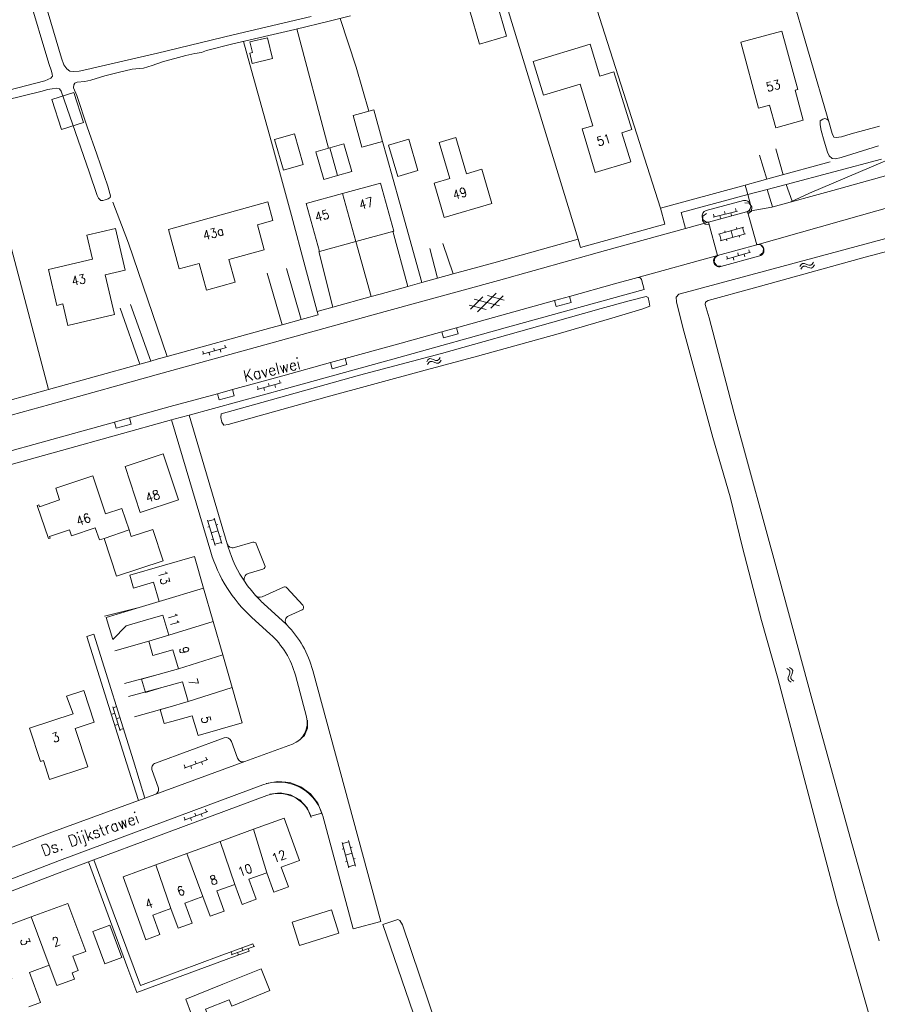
# Model space of a CAD drawing. Header units: metres. Extents: x 189705 to 199106, y 581686 to 588448.
# Tile 383 of 555: x 195788 to 195938, y 587647 to 587820. Entities that reach past the tile are written whole.
import ezdxf

# ---------------------------------------------------------------- set-up
doc = ezdxf.new("R2010")
doc.units = ezdxf.units.M
doc.layers.add('B-WA-OG-GBKN-G', color=7, linetype='Continuous', lineweight=18)
doc.styles.add('Style-STANDARD', font='STANDARD.shx')

msp = doc.modelspace()

# ---------------------------------------------------------------- linework, layer by layer
at = {"layer": 'B-WA-OG-GBKN-G'}
for p, q in [((195909.501, 587785.079), (195913.765, 587786.166)), ((195911.509, 587786.107), (195911.633, 587785.622)), ((195912.602, 587785.869), (195912.725, 587785.385)), ((195913.447, 587786.601), (195913.571, 587786.116)), ((195909.571, 587785.613), (195909.695, 587785.128)), ((195910.664, 587785.375), (195910.787, 587784.891)), ((195914.862, 587783.323), (195910.428, 587782.1)), ((195911.633, 587782.432), (195911.553, 587782.721)), ((195912.964, 587781.555), (195912.645, 587782.711)), ((195913.655, 587782.99), (195913.575, 587783.279)), ((195914.988, 587782.113), (195914.669, 587783.27)), ((195910.94, 587780.996), (195910.621, 587782.153)), ((195915.181, 587782.166), (195910.747, 587780.943)), ((195911.935, 587780.96), (195911.856, 587781.249)), ((195914.151, 587781.571), (195914.071, 587781.86)), ((195911.852, 587777.726), (195916.076, 587778.958)), ((195915.744, 587779.382), (195915.884, 587778.902)), ((195911.904, 587778.262), (195912.044, 587777.782)), ((195913.004, 587778.062), (195913.144, 587777.582)), ((195913.824, 587778.822), (195913.964, 587778.342)), ((195914.924, 587778.622), (195915.064, 587778.142)), ((195924.712, 587776.432), (195924.923, 587776.781)), ((195924.866, 587775.96), (195925.079, 587776.307)), ((195924.923, 587776.781), (195925.182, 587776.981)), ((195925.079, 587776.307), (195925.341, 587776.506)), ((195925.182, 587776.981), (195925.521, 587776.976)), ((195925.341, 587776.506), (195925.667, 587776.502)), ((195925.521, 587776.976), (195925.898, 587776.823)), ((195925.667, 587776.502), (195926.053, 587776.351)), ((195925.898, 587776.823), (195926.276, 587776.669)), ((195926.053, 587776.351), (195926.43, 587776.195)), ((195926.276, 587776.669), (195926.605, 587776.662)), ((195926.43, 587776.195), (195926.759, 587776.188)), ((195926.605, 587776.662), (195926.874, 587776.865)), ((195926.759, 587776.188), (195927.027, 587776.393)), ((195926.874, 587776.865), (195927.087, 587777.214)), ((195927.027, 587776.393), (195927.24, 587776.742)), ((195866.996, 587768.979), (195869.153, 587771.136)), ((195872.091, 587769.544), (195867.651, 587770.733)), ((195868.245, 587768.513), (195871.496, 587771.764)), ((195872.937, 587770.57), (195869.988, 587771.36)), ((195870.584, 587769.14), (195872.742, 587771.296)), ((195869.747, 587768.916), (195866.801, 587769.706)), ((195820.062, 587761.117), (195824.307, 587762.274)), ((195822.053, 587762.178), (195822.185, 587761.695)), ((195823.15, 587761.958), (195823.281, 587761.476)), ((195823.983, 587762.704), (195824.114, 587762.221)), ((195820.124, 587761.652), (195820.255, 587761.17)), ((195821.22, 587761.432), (195821.351, 587760.95)), ((195859.342, 587759.771), (195859.554, 587760.12)), ((195859.554, 587760.12), (195859.813, 587760.319)), ((195859.813, 587760.319), (195860.152, 587760.315)), ((195860.152, 587760.315), (195860.528, 587760.16)), ((195860.528, 587760.16), (195860.907, 587760.007)), ((195860.907, 587760.007), (195861.236, 587760)), ((195861.236, 587760), (195861.505, 587760.202)), ((195861.505, 587760.202), (195861.718, 587760.551)), ((195861.658, 587759.729), (195861.871, 587760.078)), ((195859.496, 587759.299), (195859.709, 587759.646)), ((195859.709, 587759.646), (195859.971, 587759.844)), ((195859.971, 587759.844), (195860.297, 587759.84)), ((195860.297, 587759.84), (195860.683, 587759.689)), ((195860.683, 587759.689), (195861.06, 587759.533)), ((195861.06, 587759.533), (195861.389, 587759.525)), ((195861.389, 587759.525), (195861.658, 587759.729)), ((195829.649, 587754.9), (195833.888, 587756.08)), ((195829.708, 587755.435), (195829.842, 587754.954)), ((195830.805, 587755.222), (195830.939, 587754.74)), ((195831.635, 587755.971), (195831.769, 587755.49)), ((195832.732, 587755.758), (195832.866, 587755.276)), ((195833.561, 587756.508), (195833.695, 587756.026)), ((195822.293, 587727.628), (195820.971, 587732.034)), ((195821.014, 587730.847), (195821.301, 587730.933)), ((195821.028, 587731.843), (195822.178, 587732.188)), ((195823.442, 587727.973), (195822.12, 587732.379)), ((195822.479, 587731.182), (195822.767, 587731.268)), ((195821.632, 587729.831), (195822.781, 587730.176)), ((195823.082, 587729.172), (195823.37, 587729.259)), ((195821.674, 587728.646), (195821.962, 587728.732)), ((195822.235, 587727.82), (195823.384, 587728.165)), ((195922.77, 587705.87), (195922.422, 587706.084)), ((195922.652, 587704.517), (195922.807, 587704.893)), ((195922.971, 587705.6), (195922.77, 587705.87)), ((195922.807, 587704.893), (195922.963, 587705.271)), ((195923.243, 587706.021), (195922.895, 587706.235)), ((195922.963, 587705.271), (195922.971, 587705.6)), ((195923.127, 587704.661), (195923.28, 587705.046)), ((195923.446, 587705.752), (195923.243, 587706.021)), ((195923.28, 587705.046), (195923.438, 587705.423)), ((195923.438, 587705.423), (195923.446, 587705.752)), ((195922.646, 587704.179), (195922.652, 587704.517)), ((195922.844, 587703.918), (195922.646, 587704.179)), ((195923.192, 587703.706), (195922.844, 587703.918)), ((195923.122, 587704.335), (195923.127, 587704.661)), ((195923.319, 587704.072), (195923.122, 587704.335)), ((195923.665, 587703.857), (195923.319, 587704.072)), ((195804.738, 587698.244), (195804.26, 587698.097)), ((195804.383, 587699.391), (195805.684, 587695.188)), ((195804.92, 587699.348), (195804.442, 587699.2)), ((195805.329, 587696.334), (195804.851, 587696.186)), ((195805.511, 587697.437), (195805.033, 587697.289)), ((195806.102, 587695.526), (195805.625, 587695.379)), ((195816.883, 587688.652), (195821.016, 587690.161)), ((195818.778, 587689.876), (195818.95, 587689.406)), ((195819.889, 587689.75), (195820.061, 587689.28)), ((195820.657, 587690.562), (195820.828, 587690.093)), ((195816.9, 587689.19), (195817.071, 587688.72)), ((195818.01, 587689.063), (195818.182, 587688.594)), ((195816.857, 587679.536), (195820.992, 587681.04)), ((195818.754, 587680.758), (195818.925, 587680.288)), ((195820.633, 587681.442), (195820.804, 587680.972)), ((195816.874, 587680.074), (195817.045, 587679.604)), ((195817.985, 587679.946), (195818.156, 587679.476)), ((195819.864, 587680.63), (195820.035, 587680.16)), ((195845.722, 587671.191), (195844.521, 587675.632)), ((195844.573, 587675.439), (195845.731, 587675.752)), ((195846.88, 587671.504), (195845.679, 587675.945)), ((195844.531, 587674.443), (195844.821, 587674.521)), ((195846.005, 587674.738), (195846.295, 587674.817)), ((195845.121, 587673.411), (195846.279, 587673.725)), ((195845.131, 587672.225), (195845.421, 587672.303)), ((195846.553, 587672.713), (195846.843, 587672.791)), ((195845.669, 587671.384), (195846.828, 587671.698)), ((195825.107, 587655.964), (195829.234, 587657.49)), ((195826.997, 587657.196), (195827.171, 587656.727)), ((195828.108, 587657.074), (195828.282, 587656.605)), ((195828.873, 587657.89), (195829.046, 587657.421)), ((195825.121, 587656.502), (195825.295, 587656.033)), ((195826.233, 587656.38), (195826.406, 587655.911))]:
    msp.add_line(p, q, dxfattribs=at)
at = {"layer": 'B-WA-OG-GBKN-G', "flags": 128}
for points in [[(195900.273, 587786.668), (195885.925, 587831.621)], [(195791.66, 587825.575), (195795.367, 587812.919), (195795.783, 587811.749), (195796.329, 587811.047), (195796.848, 587810.631), (195797.549, 587810.579), (195798.459, 587810.657), (195799.835, 587810.917), (195801.576, 587811.359), (195812.208, 587813.799), (195825.437, 587816.993)], [(195885.868, 587781.222), (195871.872, 587827.059)], [(195750.381, 587798.485), (195761.372, 587801.536), (195773.642, 587804.259), (195777.681, 587805.139), (195784.531, 587806.905), (195792.488, 587808.978), (195793.502, 587809.42), (195793.787, 587809.758), (195793.735, 587810.122), (195793.657, 587810.668), (195793.19, 587811.968), (195789.61, 587823.933)], [(195922.91, 587825.401), (195929.79, 587801.788)], [(195866.886, 587821.226), (195868.598, 587815.391), (195873.322, 587816.777), (195871.61, 587822.612), (195866.886, 587821.226)], [(195846.018, 587820.321), (195842.511, 587819.463), (195836.265, 587817.959), (195825.42, 587815.415), (195820.81, 587814.249), (195819.901, 587813.937), (195818.732, 587813.755), (195817.147, 587813.391), (195813.102, 587812.303), (195811.284, 587811.653), (195809.725, 587811.159), (195807.761, 587810.979), (195805.319, 587810.433), (195802.981, 587809.835), (195800.551, 587809.061), (195799.486, 587808.853), (195798.135, 587808.723), (195797.694, 587808.567), (195797.564, 587808.255), (195797.512, 587807.709), (195798.057, 587806.383), (195799.899, 587800.911), (195801.562, 587796.101), (195803.479, 587790.501), (195803.843, 587789.227), (195803.973, 587788.837), (195803.895, 587788.551), (195803.557, 587788.291), (195803.012, 587788.109), (195802.622, 587788.031), (195802.285, 587788.031), (195802.077, 587788.187), (195801.869, 587788.421), (195801.661, 587788.889), (195800.258, 587793.049), (195796.864, 587802.76), (195795.335, 587807.136), (195795.05, 587807.578), (195794.53, 587807.682), (195793.777, 587807.552), (195792.945, 587807.422), (195792.01, 587807.162), (195785.558, 587805.552)], [(195825.437, 587816.993), (195839.106, 587820.238)], [(195844.207, 587819.878), (195846.985, 587811.341), (195849.239, 587803.652)], [(195836.582, 587818.035), (195842.134, 587797.144)], [(195925.301, 587802.052), (195923.879, 587807.293), (195924.334, 587807.416), (195921.57, 587817.657), (195914.365, 587815.713), (195917.476, 587804.184), (195919.409, 587804.706), (195920.476, 587800.75), (195925.301, 587802.052)], [(195840.18, 587768.581), (195838.051, 587776.407), (195835.666, 587785.386), (195832.165, 587798.227), (195828.378, 587811.798), (195827.256, 587815.846)], [(195831.49, 587816.5), (195832.364, 587812.839), (195828.797, 587811.988), (195828.365, 587813.8), (195828.826, 587813.91), (195828.385, 587815.758), (195831.49, 587816.5)], [(195886.551, 587800.531), (195888.435, 587801.105), (195886.215, 587808.394), (195879.777, 587806.433), (195877.976, 587812.345), (195887.971, 587815.36), (195889.68, 587809.749)], [(195895.07, 587794.8), (195893.524, 587799.879), (195895.254, 587800.407), (195892.135, 587810.506), (195889.68, 587809.749)], [(195795.386, 587800.449), (195793.71, 587805.696), (195797.542, 587806.92), (195799.218, 587801.673), (195795.386, 587800.449)], [(195987.031, 587807.171), (195976.012, 587804.292), (195966.36, 587802.397), (195963.346, 587801.721), (195953.103, 587799.205), (195945.49, 587797.108), (195941.645, 587795.756), (195937.255, 587793.884), (195926.416, 587789.266), (195923.136, 587787.765)], [(195919.819, 587786.859), (195930.45, 587789.764), (195946.198, 587794.125), (195963.031, 587798.691), (195976.542, 587802.322), (195983.873, 587804.949)], [(195780.117, 587804.196), (195793.1, 587754.927)], [(195851.62, 587798.334), (195850.071, 587803.884), (195846.467, 587802.878), (195848.016, 587797.328), (195851.62, 587798.334)], [(195938.482, 587797.562), (195931.943, 587795.538), (195930.956, 587795.278), (195930.333, 587795.33), (195929.848, 587795.821), (195929.537, 587796.471), (195928.939, 587798.369), (195928.42, 587800.241), (195928.238, 587801.255), (195928.238, 587801.957), (195928.705, 587802.217), (195929.069, 587802.347), (195929.407, 587802.243), (195929.727, 587802.008)], [(195929.727, 587802.008), (195930.377, 587799.746), (195930.636, 587799.122), (195931.078, 587799.044), (195932.013, 587799.174), (195933.676, 587799.668), (195938.674, 587801.041)], [(195836.18, 587799.683), (195837.729, 587794.297), (195834.248, 587793.296), (195832.699, 587798.682), (195836.18, 587799.683)], [(195895.07, 587794.8), (195888.872, 587792.912), (195886.551, 587800.531)], [(195842.376, 587797.213), (195844.854, 587797.926), (195846.239, 587793.111), (195843.719, 587792.386)], [(195858.471, 587773.634), (195854.575, 587787.721), (195852.345, 587795.639), (195851.617, 587798.333)], [(195856.226, 587798.742), (195857.816, 587793.234), (195854.273, 587792.211), (195852.683, 587797.719), (195856.226, 587798.742)], [(195864.43, 587799.039), (195866.305, 587792.674), (195869.016, 587793.473), (195870.781, 587787.485), (195862.415, 587785.019), (195860.636, 587791.055), (195863.393, 587791.868), (195861.531, 587798.184), (195864.43, 587799.039)], [(195982.465, 587798.399), (195979.897, 587797.97), (195967.95, 587794.589), (195964.832, 587793.609), (195957.366, 587791.622), (195935.521, 587785.452)], [(195843.719, 587792.386), (195841.306, 587791.692), (195839.921, 587796.507), (195842.376, 587797.213)], [(195842.376, 587797.213), (195843.719, 587792.386)], [(195920.516, 587797.053), (195921.789, 587792.503)], [(195930.002, 587794.768), (195920.114, 587792.068), (195915.128, 587790.685)], [(195917.658, 587795.935), (195918.896, 587791.73)], [(195938.994, 587795.239), (195922.293, 587790.822)], [(195844.599, 587789.221), (195851.258, 587791.06), (195853.581, 587782.65), (195846.938, 587780.815)], [(195915.128, 587790.685), (195900.273, 587786.668)], [(195915.571, 587789.045), (195915.128, 587790.685)], [(195919.004, 587789.952), (195915.571, 587789.045)], [(195922.293, 587790.822), (195919.004, 587789.952)], [(195919.897, 587786.88), (195919.004, 587789.952)], [(195922.293, 587790.822), (195923.361, 587787.868)], [(195813.885, 587760.697), (195807.133, 587780.522), (195804.392, 587787.723)], [(195831.515, 587787.756), (195814.109, 587782.942), (195816.022, 587776.024), (195819.501, 587776.986), (195820.795, 587772.305), (195825.792, 587773.686), (195824.689, 587777.677), (195830.903, 587779.394), (195829.702, 587783.74), (195832.417, 587784.49), (195831.515, 587787.756)], [(195846.938, 587780.815), (195840.578, 587779.059), (195838.255, 587787.469), (195844.599, 587789.221)], [(195844.599, 587789.221), (195846.938, 587780.815)], [(195904.679, 587783.089), (195903.909, 587785.891), (195915.571, 587789.045)], [(195914.816, 587788.007), (195908.308, 587786.247)], [(195915.068, 587787.606), (195915.828, 587787.517), (195916.303, 587786.917), (195916.214, 587786.157), (195915.614, 587785.682)], [(195915.571, 587789.045), (195916.043, 587787.303)], [(195900.273, 587786.668), (195901.047, 587783.853), (195886.267, 587779.791), (195885.868, 587781.222)], [(195908.701, 587784.194), (195915.36, 587785.995)], [(195919.819, 587786.859), (195915.546, 587786.055)], [(195915.546, 587786.055), (195917.137, 587780.264)], [(195916.065, 587787.221), (195916.043, 587787.303)], [(195904.679, 587783.089), (195908.701, 587784.194)], [(195907.603, 587785.021), (195907.625, 587784.939)], [(195908.873, 587783.795), (195908.113, 587783.884), (195907.638, 587784.484), (195907.727, 587785.244), (195908.327, 587785.719)], [(195908.701, 587784.194), (195910.275, 587778.37)], [(195917.137, 587780.264), (195935.521, 587785.452)], [(195756.993, 587742.313), (195774.65, 587747.165), (195793.37, 587752.303), (195813.024, 587757.762), (195832.719, 587763.193), (195852.056, 587768.55), (195871.951, 587774.023), (195890.657, 587779.234), (195904.679, 587783.089)], [(195803.056, 587775), (195804.687, 587768.022), (195796.51, 587766.111), (195795.625, 587769.898), (195794.555, 587769.648), (195793.093, 587775.907), (195800.806, 587777.709), (195799.813, 587781.96), (195804.836, 587783.133), (195806.545, 587775.815), (195803.056, 587775)], [(195856.067, 587772.972), (195853.437, 587782.61)], [(195945.215, 587782.827), (195930.017, 587778.727), (195904.595, 587771.912), (195903.526, 587771.615), (195903.051, 587771.08), (195903.11, 587770.248), (195904.179, 587765.792), (195909.457, 587746.521), (195912.474, 587736.118), (195914.671, 587727.265), (195917.995, 587714.49), (195920.837, 587704.36), (195927.421, 587679.334), (195931.269, 587664.845), (195937.027, 587644.821), (195939.573, 587634.648)], [(195846.912, 587780.808), (195849.615, 587771.194)], [(195885.868, 587781.222), (195871.098, 587777.107), (195863.959, 587775.143)], [(195938.569, 587658.384), (195933.534, 587676.473), (195926.838, 587700.61), (195921.031, 587722.128), (195913.149, 587750.951), (195908.825, 587767.466), (195908.113, 587769.784), (195908.172, 587770.2), (195908.647, 587770.497), (195916.78, 587772.695), (195936.111, 587778.087), (195948.777, 587781.401)], [(195842.904, 587769.335), (195840.436, 587779.058)], [(195859.917, 587779.598), (195861.266, 587774.403)], [(195863.959, 587775.143), (195862.177, 587780.456)], [(195917.137, 587780.264), (195910.275, 587778.37)], [(195917.13, 587780.333), (195917.889, 587780.244), (195918.362, 587779.644), (195918.273, 587778.886), (195917.674, 587778.412)], [(195910.275, 587778.37), (195896.349, 587774.528)], [(195910.94, 587776.503), (195910.18, 587776.592), (195909.705, 587777.192), (195909.794, 587777.952), (195910.394, 587778.427)], [(195910.856, 587776.447), (195917.676, 587778.292)], [(195834.812, 587776.098), (195837.338, 587767.171)], [(195817.726, 587750.44), (195834.776, 587755.1), (195854.454, 587760.551), (195874.155, 587765.991), (195897.441, 587772.45), (195896.964, 587774.179)], [(195834.02, 587766.252), (195831.409, 587775.292)], [(195861.266, 587774.403), (195858.471, 587773.634)], [(195863.959, 587775.143), (195861.266, 587774.403)], [(195896.349, 587774.528), (195892.253, 587773.398), (195884.342, 587771.204)], [(195856.067, 587772.972), (195851.205, 587771.635), (195849.615, 587771.194)], [(195858.471, 587773.634), (195856.067, 587772.972)], [(195823.365, 587750.635), (195828.997, 587752.232), (195847.563, 587757.41), (195861.956, 587761.246), (195881.001, 587766.572), (195889.9, 587769.124), (195894.806, 587770.436), (195897.762, 587771.228), (195898.128, 587771.015), (195898.311, 587770.192), (195898.432, 587769.49), (195897.031, 587768.972), (195891.789, 587767.386), (195882.373, 587764.64), (195868.273, 587760.752), (195858.461, 587758.128), (195841.914, 587753.624), (195824.606, 587748.786), (195823.844, 587748.664), (195823.478, 587749.183), (195823.295, 587750.037), (195823.365, 587750.635)], [(195849.615, 587771.194), (195842.904, 587769.335)], [(195881.74, 587770.482), (195873.542, 587768.208), (195864.571, 587765.731)], [(195881.74, 587770.482), (195882.034, 587769.422), (195884.636, 587770.144), (195884.342, 587771.204)], [(195884.342, 587771.204), (195881.74, 587770.482)], [(195809.128, 587759.379), (195805.653, 587769.142)], [(195811.034, 587759.908), (195807.498, 587769.792)], [(195842.904, 587769.335), (195840.18, 587768.581)], [(195837.338, 587767.171), (195834.02, 587766.252)], [(195840.18, 587768.581), (195840.34, 587768.002), (195837.338, 587767.171)], [(195834.02, 587766.252), (195832.027, 587765.699), (195813.885, 587760.697)], [(195864.571, 587765.731), (195864.865, 587764.671), (195862.264, 587763.949), (195861.969, 587765.012)], [(195864.571, 587765.731), (195861.969, 587765.012)], [(195861.969, 587765.012), (195853.841, 587762.768), (195845.078, 587760.341)], [(195813.885, 587760.697), (195812.331, 587760.268), (195811.034, 587759.908)], [(195845.078, 587760.341), (195845.371, 587759.288), (195842.769, 587758.566), (195842.476, 587759.62)], [(195845.078, 587760.341), (195842.476, 587759.62)], [(195809.128, 587759.379), (195793.1, 587754.927)], [(195811.034, 587759.908), (195809.128, 587759.379)], [(195842.476, 587759.62), (195834.166, 587757.318), (195825.314, 587754.898)], [(195793.1, 587754.927), (195792.678, 587754.809), (195782.546, 587752.029)], [(195825.314, 587754.898), (195825.61, 587753.831), (195823.008, 587753.11), (195822.71, 587754.187)], [(195825.314, 587754.898), (195822.71, 587754.187)], [(195822.71, 587754.187), (195814.431, 587751.924), (195807.288, 587749.945)], [(195807.288, 587749.945), (195804.685, 587749.225)], [(195807.288, 587749.945), (195807.59, 587748.855), (195804.988, 587748.134), (195804.685, 587749.225)], [(195817.726, 587750.44), (195815.041, 587749.706), (195814.664, 587749.602)], [(195817.726, 587750.44), (195824.416, 587727.91)], [(195814.664, 587749.602), (195795.367, 587744.257), (195776.666, 587739.067), (195756.946, 587733.699)], [(195804.685, 587749.225), (195794.753, 587746.474), (195782.461, 587743.062)], [(195814.664, 587749.602), (195821.536, 587726.459)], [(195809.185, 587733.4), (195806.545, 587741.451), (195813.218, 587743.639), (195815.858, 587735.588), (195809.185, 587733.4)], [(195795.053, 587735.583), (195794.367, 587737.621), (195800.854, 587739.803)], [(195807.215, 587730.333), (195805.948, 587734.099), (195803.095, 587733.14), (195800.854, 587739.803)], [(195795.053, 587735.583), (195791.546, 587734.404), (195791.434, 587734.735), (195791.15, 587734.64), (195793.11, 587728.811), (195793.395, 587728.906), (195793.299, 587729.191), (195796.806, 587730.371)], [(195797.161, 587729.314), (195801.312, 587730.71), (195802.027, 587728.587), (195802.835, 587728.859)], [(195797.161, 587729.314), (195796.806, 587730.371)], [(195802.835, 587728.859), (195807.215, 587730.333)], [(195805.033, 587722.233), (195813.179, 587724.935), (195811.361, 587730.416)], [(195807.215, 587730.333), (195807.605, 587729.172), (195811.361, 587730.416)], [(195802.835, 587728.859), (195805.033, 587722.233)], [(195824.416, 587727.91), (195824.595, 587727.306)], [(195825.659, 587727.236), (195828.887, 587728.194)], [(195829.494, 587727.9), (195830.997, 587724.137)], [(195812.487, 587717.788), (195811.513, 587721.17), (195808.01, 587720.161), (195807.354, 587722.438), (195818.681, 587725.703), (195820.278, 587720.14)], [(195830.675, 587723.472), (195828.079, 587722.701)], [(195820.278, 587720.14), (195812.487, 587717.788)], [(195820.278, 587720.14), (195821.954, 587714.303)], [(195830.511, 587718.644), (195834.27, 587720.337)], [(195834.843, 587720.22), (195837.678, 587717.144)], [(195809.012, 587716.787), (195812.487, 587717.788)], [(195830.817, 587717.428), (195834.092, 587714.449)], [(195802.896, 587715.224), (195809.012, 587716.787)], [(195809.012, 587716.787), (195803.191, 587714.991), (195804.37, 587711.145), (195806.709, 587713.557), (195809.699, 587714.401)], [(195814.164, 587711.895), (195813.157, 587715.396), (195809.699, 587714.401)], [(195837.513, 587716.349), (195835.179, 587715.31)], [(195821.954, 587714.303), (195814.164, 587711.895)], [(195821.954, 587714.303), (195823.625, 587708.483)], [(195828.681, 587715.08), (195831.957, 587712.101)], [(195808.867, 587682.957), (195806.784, 587689.557), (195799.849, 587711.699), (195801.023, 587712.066), (195807.972, 587689.887), (195810.011, 587683.377)], [(195815.87, 587706.032), (195814.911, 587709.369), (195811.401, 587708.36), (195810.673, 587710.891), (195814.164, 587711.895)], [(195804.721, 587709.188), (195810.673, 587710.891)], [(195815.87, 587706.032), (195823.625, 587708.483)], [(195823.625, 587708.483), (195825.271, 587702.752)], [(195806.45, 587703.444), (195812.326, 587705.014)], [(195812.326, 587705.014), (195809.388, 587704.231), (195810.095, 587701.873), (195812.98, 587702.737)], [(195812.326, 587705.014), (195815.87, 587706.032)], [(195836.351, 587704.898), (195838.304, 587697.629)], [(195841.152, 587680.279), (195846.484, 587660.488), (195851.31, 587661.788), (195839.415, 587705.721)], [(195817.576, 587700.286), (195816.576, 587703.769), (195812.98, 587702.737)], [(195797.457, 587698.165), (195789.792, 587695.651), (195791.714, 587689.791), (195792.209, 587689.953), (195793.29, 587686.649), (195799.998, 587688.844), (195797.788, 587695.598), (195801.087, 587696.677), (195799.278, 587702.207), (195796.291, 587701.23), (195797.457, 587698.165)], [(195807.125, 587701.2), (195812.98, 587702.737)], [(195825.271, 587702.752), (195827.046, 587696.57), (195819.298, 587694.345), (195818.301, 587697.817), (195814.73, 587696.792)], [(195825.271, 587702.752), (195817.576, 587700.286)], [(195814.02, 587699.265), (195817.576, 587700.286)], [(195814.02, 587699.265), (195808.195, 587697.644)], [(195814.02, 587699.265), (195812.66, 587698.885), (195813.385, 587696.428), (195814.73, 587696.792)], [(195836.873, 587693.424), (195837.929, 587694.342), (195838.496, 587695.621), (195838.464, 587697.02)], [(195811.839, 587689.509), (195823.874, 587693.92)], [(195825.157, 587693.325), (195826.234, 587690.387)], [(195835.818, 587692.835), (195827.517, 587689.793)], [(195811.746, 587684.012), (195827.517, 587689.793)], [(195812.338, 587685.302), (195811.247, 587688.22)], [(195841.063, 587680.547), (195840.276, 587682.48), (195838.998, 587684.129), (195837.324, 587685.374), (195835.376, 587686.123), (195833.299, 587686.319), (195831.245, 587685.95)], [(195830.651, 587685.701), (195811.036, 587678.441), (195795.055, 587672.48), (195776.754, 587665.478)], [(195839.136, 587680.012), (195838.386, 587681.705), (195837.137, 587683.073), (195835.518, 587683.972), (195833.697, 587684.311), (195831.863, 587684.054)], [(195779.626, 587672.122), (195793.24, 587677.229), (195808.867, 587682.957)], [(195831.345, 587683.825), (195811.733, 587676.567), (195801.041, 587672.578)], [(195808.867, 587682.957), (195810.011, 587683.377)], [(195810.011, 587683.377), (195811.746, 587684.012)], [(195841.001, 587680.777), (195839.064, 587680.255)], [(195831.333, 587670.329), (195832.579, 587666.908), (195835.116, 587667.832), (195833.862, 587671.276), (195837.091, 587672.452), (195834.385, 587679.881), (195829.027, 587677.932)], [(195829.027, 587677.932), (195823.162, 587675.799)], [(195831.333, 587670.329), (195829.027, 587677.932)], [(195823.162, 587675.799), (195817.349, 587673.685)], [(195823.162, 587675.799), (195825.734, 587668.281)], [(195800.115, 587672.233), (195795.762, 587670.609), (195772.527, 587661.719)], [(195801.041, 587672.578), (195800.115, 587672.233)], [(195800.115, 587672.233), (195807.001, 587653.557), (195808.581, 587649.334), (195825.823, 587655.714), (195828.276, 587656.622)], [(195828.88, 587657.87), (195823.029, 587655.716), (195809.211, 587650.611), (195803.346, 587666.391), (195801.041, 587672.578)], [(195817.349, 587673.685), (195811.936, 587671.717)], [(195817.349, 587673.685), (195820.153, 587666.174)], [(195811.936, 587671.717), (195806.162, 587669.617), (195810.166, 587658.606), (195812.619, 587659.498), (195811.374, 587662.923), (195814.564, 587664.083)], [(195814.564, 587664.083), (195811.936, 587671.717)], [(195825.734, 587668.281), (195827.01, 587664.78), (195829.489, 587665.683), (195828.211, 587669.192), (195831.333, 587670.329)], [(195820.153, 587666.174), (195821.418, 587662.7), (195823.889, 587663.6), (195822.6, 587667.139), (195825.734, 587668.281)], [(195814.564, 587664.083), (195815.818, 587660.635), (195818.245, 587661.518), (195816.972, 587665.016), (195820.153, 587666.174)], [(195790.047, 587662.582), (195796.481, 587664.961), (195799.647, 587656.537), (195797.387, 587655.701)], [(195837.079, 587657.576), (195835.794, 587661.672), (195842.666, 587663.827), (195843.951, 587659.731), (195837.079, 587657.576)], [(195786.715, 587651.755), (195783.594, 587660.196), (195790.047, 587662.582)], [(195790.047, 587662.582), (195793.203, 587654.154)], [(195851.645, 587661.261), (195854.278, 587662.136), (195854.666, 587661.987), (195855.091, 587661.231), (195862.771, 587638.586), (195870.971, 587614.042), (195876.094, 587599.103), (195876.778, 587598.922), (195879.33, 587599.045), (195879.718, 587597.262), (195877.969, 587596.573), (195870.687, 587594.069), (195870.004, 587593.616), (195869.982, 587592.859)], [(195800.847, 587660.029), (195803.845, 587661.148), (195805.982, 587655.499), (195802.984, 587654.379), (195800.847, 587660.029)], [(195867.273, 587591.933), (195866.237, 587595.98), (195872.969, 587598.204), (195867.003, 587616.207), (195859.687, 587637.96), (195851.645, 587661.261)], [(195793.203, 587654.154), (195794.564, 587650.573), (195797.648, 587651.714), (195797.241, 587652.815), (195798.309, 587653.209), (195797.387, 587655.701)], [(195789.784, 587652.89), (195793.203, 587654.154)], [(195824.756, 587648.066), (195820.62, 587646.462), (195822.731, 587641.232), (195820.334, 587640.265), (195818.178, 587645.515), (195817.141, 587648.19), (195823.645, 587650.805), (195830.348, 587653.526), (195831.902, 587649.698), (195825.198, 587646.978), (195824.756, 587648.066)], [(195789.691, 587646.851), (195791.737, 587647.607), (195789.784, 587652.89)]]:
    msp.add_lwpolyline(points, dxfattribs=at)
at = {"layer": 'B-WA-OG-GBKN-G'}
for centre, radius, start, end in [((195915.077, 587787.041), 1.001, 15.18991, 105.11938), ((195908.57, 587785.281), 1.001, 105.14957, 195.04911), ((195915.122, 587787.051), 1.082, 282.69782, 293.05957), ((195915.093, 587786.955), 1.007, 296.70029, 15.31092), ((195908.614, 587785.218), 1.027, 195.7361, 274.86806), ((195917.404, 587779.301), 0.999, 13.77244, 105.47882), ((195917.415, 587779.257), 0.999, 285.12082, 16.40392), ((195910.596, 587777.42), 1.003, 108.68823, 195.27464), ((195910.597, 587777.415), 1.002, 194.95726, 285.00134), ((195896.482, 587774.047), 0.499, 15.36486, 105.48708), ((195825.374, 587728.193), 0.999, 196.4689, 286.59476), ((195845.485, 587733.568), 21.808, 196.68568, 214.62853), ((195829.03, 587727.715), 0.5, 21.74888, 106.56473), ((195845.514, 587733.582), 25.013, 196.54519, 227.70515), ((195830.53, 587723.953), 0.502, 286.77297, 21.55352), ((195828.363, 587721.743), 0.999, 106.48049, 214.61195), ((195845.399, 587733.494), 21.696, 214.59894, 222.33553), ((195834.475, 587719.881), 0.5, 42.70035, 114.21865), ((195845.426, 587733.503), 21.722, 222.30399, 227.73537), ((195830.101, 587719.556), 1, 222.31021, 294.20893), ((195837.311, 587716.805), 0.499, 293.82381, 42.72596), ((195835.587, 587714.396), 1, 114.03738, 224.26013), ((195821.989, 587701.132), 17.995, 44.2899, 47.73341), ((195821.872, 587701.009), 18.165, 15.03488, 44.3109), ((195821.87, 587701.006), 14.995, 15.04439, 47.72396), ((195834.441, 587696.591), 4, 290.13411, 15.04656), ((195824.218, 587692.981), 1, 20.13172, 110.10862), ((195812.181, 587688.572), 0.998, 110.02543, 200.6387), ((195827.172, 587690.73), 0.999, 200.09371, 290.22015), ((195833.427, 587678.197), 8.001, 18.81056, 110.30401), ((195811.4, 587684.952), 1.001, 290.22214, 20.47568), ((195833.428, 587678.2), 5.999, 20.03801, 110.32137), ((195834.031, 587678.392), 7.367, 14.84383, 18.89213)]:
    msp.add_arc(centre, radius, start, end, dxfattribs=at)

# ---------------------------------------------------------------- texts
at = {"layer": 'B-WA-OG-GBKN-G', "style": 'Style-STANDARD'}
for s, height, rotation, p in [('53', 1.6, 14.24474, (195919.03, 587807.024)), ('51', 1.6, 16.91322, (195889.407, 587797.48)), ('49', 1.6, 16.44128, (195864.164, 587788.133)), ('47', 1.6, 15.42597, (195847.746, 587786.412)), ('45', 1.6, 15.42597, (195840.022, 587784.261)), ('43a', 1.6, 15.42597, (195820.411, 587781.033)), ('43', 1.6, 13.17493, (195797.347, 587773.048)), ('Kavelwei', 2, 13.17493, (195827.505, 587756.242)), ('48', 1.6, 18.18127, (195810.425, 587735.122)), ('46', 1.6, 18.59798, (195798.303, 587731.017)), ('13', 1.6, 286.02411, (195812.231, 587723.003)), ('11', 1.6, 286.02411, (195813.952, 587715.621)), ('9', 1.6, 286.02411, (195815.956, 587709.64)), ('7', 1.6, 286.02411, (195817.551, 587704.085)), ('5', 1.6, 286.02411, (195819.772, 587697.5)), ('3', 1.6, 18.12681, (195794.018, 587693.088)), ('Ds. Dijkstrawei', 2, 19.39553, (195792.275, 587673.156)), ('12', 1.6, 19.99289, (195832.569, 587672.019)), ('10', 1.6, 19.99289, (195826.624, 587669.612)), ('8', 1.6, 19.99289, (195821.714, 587668.119)), ('6', 1.6, 19.99289, (195815.979, 587666.179)), ('4', 1.6, 19.99289, (195810.385, 587663.951)), ('3', 1.6, 290.55605, (195788.076, 587658.577)), ('2', 1.6, 20.55605, (195794.137, 587657.315))]:
    msp.add_text(s, height=height, rotation=rotation, dxfattribs=at).set_placement(p)

doc.saveas('drawing.dxf')
